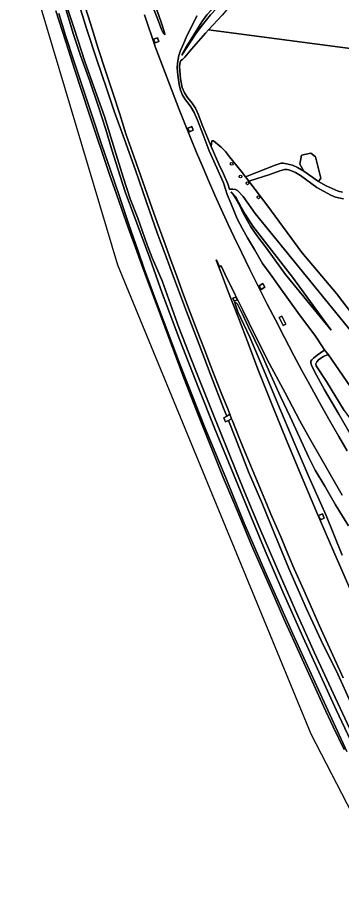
# Model space of a CAD drawing. Extents: x 156141 to 158132, y 385651 to 388333.
# Drawn here: x 156374.4 to 156490.1, y 385675.4 to 385983.8 of the extents above; entities that cross this region are included whole.
import ezdxf

# ---------------------------------------------------------------- set-up
doc = ezdxf.new("R2010")
doc.units = 0
for name, color, linetype in [('IMGEO_Berm_groen', 7, 'Continuous'), ('IMGEO_Boom', 7, 'Continuous'), ('IMGEO_Grasland_overig', 7, 'Continuous'), ('IMGEO_Groenvoorziening', 7, 'Continuous'), ('IMGEO_Loofbos', 7, 'Continuous'), ('IMGEO_Rijbaan_autosnelweg', 7, 'Continuous'), ('IMGEO_Terreindeel_gesloten', 7, 'Continuous'), ('IMGEO_Terreindeel_open', 7, 'Continuous')]:
    doc.layers.add(name, color=color, linetype=linetype)

msp = doc.modelspace()

# ---------------------------------------------------------------- linework, layer by layer
at = {"layer": 'IMGEO_Berm_groen'}
for points in [[(156494.66, 385726.68), (156487.75, 385741.35), (156480.37, 385757.26), (156474.14, 385771.29), (156467.75, 385785.67), (156460.9, 385801.61), (156455.44, 385814.66), (156449.68, 385828.76), (156443.83, 385843.57), (156437.84, 385858.39), (156432.02, 385873.19), (156426.04, 385889.88), (156422.47, 385898.06), (156420.75, 385902.74), (156417.36, 385912.26), (156414.69, 385919.14), (156412.14, 385926.81), (156409.16, 385936.4), (156405.51, 385948.4), (156401.72, 385959.03), (156398.51, 385968.01), (156394.74, 385979.76), (156390.87, 385991.32)], [(156390.87, 385991.32), (156394.74, 385979.76), (156398.51, 385968.01), (156401.72, 385959.03), (156405.51, 385948.4), (156409.16, 385936.4), (156412.14, 385926.81), (156414.69, 385919.14), (156417.36, 385912.26), (156420.75, 385902.74), (156422.47, 385898.06), (156426.04, 385889.88), (156432.02, 385873.19), (156437.84, 385858.39), (156443.83, 385843.57), (156449.68, 385828.76), (156455.44, 385814.66), (156460.9, 385801.61), (156467.75, 385785.67), (156474.14, 385771.29), (156480.37, 385757.26), (156487.75, 385741.35), (156494.66, 385726.68)], [(156395.96, 385989.72), (156399.22, 385979.39), (156402.71, 385968.98), (156406.36, 385958.2), (156409.01, 385950.39), (156412.61, 385940.26), (156416.52, 385929.27), (156420.48, 385917.93), (156424.31, 385907), (156427.47, 385898.41), (156430.11, 385891.34), (156434.81, 385878.96), (156439.33, 385867.15), (156443.61, 385855.88), (156447.95, 385844.54), (156449.09, 385841.68), (156450.21, 385842.35), (156449.47, 385844.21), (156447.41, 385849.35), (156445.86, 385853.26), (156443.33, 385859.75), (156440.9, 385866.01), (156438.82, 385871.44), (156436.08, 385878.62), (156433.74, 385884.86), (156431.39, 385891.12), (156429.08, 385897.54), (156426.74, 385903.85), (156424.27, 385910.7), (156422.35, 385916.05), (156419.13, 385925.16), (156416.1, 385933.94), (156413.16, 385942.25), (156410.93, 385949.23), (156408.58, 385956.57), (156405.91, 385964.7), (156403.3, 385972.68), (156400.49, 385981.6), (156397.72, 385990.57)], [(156422.73, 385990.62), (156425.75, 385982.08), (156426.92, 385978.42), (156427, 385977.59), (156426.51, 385977.98), (156425.88, 385979.42), (156425.16, 385981.42), (156423.28, 385986.37)], [(156493.95, 385738.13), (156488.09, 385751.04), (156483.55, 385760.13), (156477.6, 385773.02), (156471.3, 385787.37), (156466.2, 385799.45), (156461.9, 385810.31), (156456.86, 385821.84), (156452.18, 385833.75), (156449.69, 385840.15), (156448.71, 385839.65), (156448.05, 385841.06), (156449.09, 385841.68), (156447.95, 385844.54), (156443.61, 385855.88), (156439.33, 385867.15), (156434.81, 385878.96), (156430.11, 385891.34), (156427.47, 385898.41), (156424.31, 385907), (156420.48, 385917.93), (156416.52, 385929.27), (156412.61, 385940.26), (156409.01, 385950.39), (156406.36, 385958.2), (156402.71, 385968.98), (156399.22, 385979.39), (156395.96, 385989.72)], [(156388.18, 385986.03), (156390.5, 385978.77), (156392.62, 385972.06), (156394.81, 385965.36), (156397.38, 385957.39), (156400.03, 385949.4), (156402.39, 385942.24), (156405.08, 385934.5), (156407.35, 385927.82), (156409.79, 385920.77), (156411.55, 385915.67), (156414.07, 385908.57), (156416.51, 385901.71), (156418.83, 385895.43), (156420.87, 385889.96), (156425.5, 385877.68), (156433.9, 385854.94), (156439.15, 385841.55), (156444.66, 385827.85), (156447.88, 385819.81), (156451.6, 385810.82), (156454.59, 385803.77), (156457.98, 385795.69), (156461.52, 385787.56), (156465.14, 385779.29), (156469.51, 385769.39), (156473.1, 385761.36), (156477.14, 385752.44), (156480.19, 385745.85), (156483.66, 385738.31), (156487.1, 385730.92), (156490.98, 385722.85)], [(156491.99, 385722.16), (156481.82, 385744.08), (156472.68, 385764.11), (156462.95, 385785.97), (156455.31, 385803.54), (156448.97, 385819.11), (156441.04, 385838.17), (156432.26, 385860.52), (156423.65, 385883.25), (156419.7, 385894.16), (156417.37, 385900.79), (156414.01, 385910.33), (156410.69, 385920.34), (156407.55, 385929.65), (156404.58, 385938.19), (156401.04, 385949.01), (156397.79, 385958.67), (156394.57, 385968.33), (156391.6, 385977.33), (156389.18, 385985.09)], [(156389.18, 385985.09), (156391.6, 385977.33), (156394.57, 385968.33), (156397.79, 385958.67), (156401.04, 385949.01), (156404.58, 385938.19), (156407.55, 385929.65), (156410.69, 385920.34), (156414.01, 385910.33), (156417.37, 385900.79), (156419.7, 385894.16), (156423.65, 385883.25), (156432.26, 385860.52), (156441.04, 385838.17), (156448.97, 385819.11), (156455.31, 385803.54), (156462.95, 385785.97), (156472.68, 385764.11), (156481.82, 385744.08), (156491.99, 385722.16)], [(156391.79, 385986.38), (156394.46, 385977.7), (156396.98, 385970.18), (156400.24, 385961.07), (156403.35, 385951.92), (156405.98, 385943.82), (156408.12, 385936.5), (156410.25, 385929.74), (156412.83, 385921.55), (156415.45, 385914.63), (156418.56, 385906.23), (156421.67, 385897.91), (156426.09, 385885.53), (156432.39, 385868.74), (156438.98, 385851.76), (156444.87, 385837.19), (156451.46, 385820.96), (156457.34, 385806.85), (156462.83, 385793.6), (156469.12, 385779.05), (156475.81, 385764.03), (156481.97, 385750.59), (156488.12, 385737.05), (156494.3, 385723.95)], [(156494.3, 385723.95), (156488.12, 385737.05), (156481.97, 385750.59), (156475.81, 385764.03), (156469.12, 385779.05), (156462.83, 385793.6), (156457.34, 385806.85), (156451.46, 385820.96), (156444.87, 385837.19), (156438.98, 385851.76), (156432.39, 385868.74), (156426.09, 385885.53), (156421.67, 385897.91), (156418.56, 385906.23), (156415.45, 385914.63), (156412.83, 385921.55), (156410.25, 385929.74), (156408.12, 385936.5), (156405.98, 385943.82), (156403.35, 385951.92), (156400.24, 385961.07), (156396.98, 385970.18), (156394.46, 385977.7), (156391.79, 385986.38)], [(156419.78, 385984.61), (156423.75, 385973.06), (156432.16, 385950.94), (156433.8, 385946.76), (156436.33, 385940.57), (156438.38, 385935.66), (156440.69, 385930.12), (156442.62, 385925.64), (156444.88, 385920.42), (156447.12, 385915.46), (156449.57, 385909.97), (156451.72, 385905.41), (156454.35, 385900.05), (156457.23, 385894.18), (156460.46, 385887.76), (156463.57, 385881.55), (156466.45, 385875.94), (156469.66, 385869.73), (156473.05, 385863.21), (156475.89, 385857.91), (156478.72, 385852.8), (156482.21, 385846.48), (156485.53, 385840.58), (156489.05, 385834.4), (156492, 385829.31)], [(156494.41, 385833.05), (156489.09, 385842.33), (156484.03, 385851.01), (156481.16, 385856.29), (156479.46, 385859.45), (156479.12, 385860.6), (156479.12, 385861.24), (156479.43, 385861.77), (156480.07, 385862.37), (156481.31, 385863.42), (156483.72, 385864.99), (156483.82, 385865.4), (156483.29, 385866.39), (156480.72, 385870.11), (156474.49, 385878.6), (156467.83, 385887.84), (156464.59, 385892.34), (156461.89, 385896.1), (156459.02, 385901.03), (156456.53, 385905.24), (156454.67, 385908.4), (156452.84, 385911.95), (156451.87, 385914.4), (156450.53, 385917.54), (156449.23, 385920.61), (156448.71, 385922.49), (156447.94, 385924.85), (156445.54, 385930.11), (156442.81, 385936.18), (156440.68, 385941.86), (156438.71, 385947.07), (156437.46, 385949.8), (156436.3, 385951.86), (156435.31, 385953.24), (156434.37, 385954.34), (156433.37, 385956.01), (156432.65, 385957.85), (156432.15, 385959.89), (156431.68, 385963.17), (156431.43, 385965.74), (156431.51, 385967.46), (156432.04, 385970.21), (156432.6, 385971.9), (156433.64, 385974.32), (156434.64, 385976.63), (156438.45, 385984.26)], [(156490.25, 385813.55), (156486.13, 385820.69), (156482.79, 385826.51), (156478.65, 385833.86), (156475.2, 385840.04), (156469.92, 385849.96), (156464.37, 385860.35), (156459.27, 385870.36), (156454.79, 385879.36), (156451.99, 385885.11), (156448.56, 385892.1), (156447.1, 385895.22), (156446.53, 385894.88), (156445.47, 385897.39), (156445.33, 385897.29), (156447.18, 385892.4), (156449.71, 385885.71), (156453.25, 385876.64), (156456.69, 385867.6), (156460.24, 385858.35), (156465.22, 385845.92), (156470.3, 385833.3), (156475.38, 385821.08), (156481.13, 385807.54), (156487.29, 385793.29), (156493.06, 385780.23)], [(156490.3, 385792.07), (156484.52, 385806.28), (156478.56, 385819.82), (156473.14, 385832.29), (156467.36, 385846.06), (156462.3, 385857.99), (156457.31, 385869.79), (156453.1, 385878.87), (156452.08, 385881.62), (156452.03, 385882.25), (156452.52, 385882.01), (156452.98, 385881.53), (156454.77, 385877.95), (156456.87, 385873.39), (156459.1, 385868.7), (156461.87, 385863.02), (156464.89, 385856.22), (156468.32, 385848.66), (156471.77, 385841.43), (156475.08, 385834.16), (156478.24, 385827.17), (156480.68, 385822.44), (156484.04, 385816.65), (156487.93, 385810.03), (156492.48, 385802.59)], [(156490.67, 385748.39), (156487.58, 385755.14), (156485.17, 385760.42), (156482.24, 385766.9), (156479.69, 385772.6), (156476.57, 385779.67), (156473.21, 385787.3), (156471.16, 385792), (156468.7, 385797.79), (156466.68, 385802.4), (156464.88, 385806.75), (156463.28, 385810.49), (156461.49, 385814.81), (156459.36, 385819.91), (156457.01, 385825.58), (156455.7, 385828.75), (156453.58, 385833.93), (156451.14, 385839.98), (156450.84, 385840.74), (156449.69, 385840.15), (156452.18, 385833.75), (156456.86, 385821.84), (156461.9, 385810.31), (156466.2, 385799.45), (156471.3, 385787.37), (156477.6, 385773.02), (156483.55, 385760.13), (156488.09, 385751.04), (156493.95, 385738.13)]]:
    msp.add_lwpolyline(points, dxfattribs=at)
for points in [[(156423.02, 385975.98), (156424.42, 385976.5), (156424.92, 385975.15), (156423.52, 385974.63)], [(156437.18, 385943.52), (156435.79, 385942.94), (156435.21, 385944.33), (156436.6, 385944.91)], [(156461.41, 385886.83), (156460.67, 385888.13), (156461.98, 385888.88), (156462.73, 385887.58)], [(156451.23, 385883.68), (156452.32, 385884.08), (156452.78, 385883.16), (156451.73, 385882.67)], [(156470.18, 385874.43), (156469.23, 385873.94), (156467.77, 385876.77), (156468.72, 385877.26)], [(156483.9, 385805.24), (156482.5, 385804.68), (156481.86, 385806.26), (156483.27, 385806.82)]]:
    msp.add_lwpolyline(points, close=True, dxfattribs=at)
at = {"layer": 'IMGEO_Boom'}
for centre in [(156450.86, 385931.54), (156454.01, 385927.02), (156456.52, 385924.63), (156460.4, 385919.64)]:
    msp.add_circle(centre, 0.489, dxfattribs=at)
at = {"layer": 'IMGEO_Grasland_overig'}
msp.add_lwpolyline([(156427, 385977.59), (156426.92, 385978.42), (156425.75, 385982.08), (156422.73, 385990.62), (156420.71, 385996.94), (156418.47, 386004.13), (156415.56, 386013.73), (156412.81, 386022.81), (156411.42, 386023.36), (156414.59, 386013.17), (156416.47, 386006.61), (156418.98, 385999.17), (156421.01, 385993.08), (156423.28, 385986.37), (156425.16, 385981.42), (156425.88, 385979.42), (156426.51, 385977.98)], close=True, dxfattribs=at)
for points in [[(156453.02, 385994.66), (156453.38, 385993.66), (156453.35, 385992.86), (156453.1, 385991.79), (156451.84, 385989.81), (156447.5, 385984.59), (156442.62, 385979.29), (156513.92, 385969.9), (156507.15, 385919.95), (156510.46, 385919.45), (156518.36, 385970.32), (156525.86, 385969.15), (156526.39, 385972.7)], [(156490.45, 385921.47), (156488.89, 385921.86), (156484.52, 385923.77), (156481.82, 385925.3), (156476.61, 385928.99), (156474.36, 385930.23), (156472.58, 385931.1), (156470.4, 385931.61), (156469.21, 385931.81), (156468.52, 385931.82), (156466.38, 385931.11), (156455.79, 385926.92), (156456.98, 385925.36), (156464.43, 385927.74), (156468.04, 385929.04), (156469.73, 385929.52), (156470.71, 385929.57), (156471.63, 385929.35), (156473.63, 385928.48), (156475.41, 385927.43), (156481.2, 385923.11), (156486.25, 385920.41), (156487.85, 385919.71), (156490.79, 385919.08)], [(156490.79, 385919.08), (156487.85, 385919.71), (156486.25, 385920.41), (156481.2, 385923.11), (156475.41, 385927.43), (156473.63, 385928.48), (156471.63, 385929.35), (156470.71, 385929.57), (156469.73, 385929.52), (156468.04, 385929.04), (156464.43, 385927.74), (156456.98, 385925.36), (156463.78, 385916.48), (156475.94, 385899.91), (156488.24, 385885.41), (156497.01, 385873.8)], [(156492.48, 385802.59), (156487.93, 385810.03), (156484.04, 385816.65), (156480.68, 385822.44), (156478.24, 385827.17), (156475.08, 385834.16), (156471.77, 385841.43), (156468.32, 385848.66), (156464.89, 385856.22), (156461.87, 385863.02), (156459.1, 385868.7), (156456.87, 385873.39), (156454.77, 385877.95), (156452.98, 385881.53), (156452.52, 385882.01), (156452.03, 385882.25), (156452.08, 385881.62), (156453.1, 385878.87), (156457.31, 385869.79), (156462.3, 385857.99), (156467.36, 385846.06), (156473.14, 385832.29), (156478.56, 385819.82), (156484.52, 385806.28), (156490.3, 385792.07)], [(156491.01, 385843.7), (156484.66, 385853.99), (156480.98, 385859.6), (156480.85, 385860.27), (156481.18, 385861.05), (156481.98, 385861.83), (156483.63, 385862.92), (156484.97, 385863.56), (156485.36, 385863.5), (156483.82, 385865.4), (156483.72, 385864.99), (156481.31, 385863.42), (156480.07, 385862.37), (156479.43, 385861.77), (156479.12, 385861.24), (156479.12, 385860.6), (156479.46, 385859.45), (156481.16, 385856.29), (156484.03, 385851.01), (156489.09, 385842.33), (156494.41, 385833.05)]]:
    msp.add_lwpolyline(points, dxfattribs=at)
at = {"layer": 'IMGEO_Groenvoorziening'}
for points in [[(156437.91, 385977.74), (156439.93, 385980.46), (156443.37, 385984.71), (156447.73, 385989.35), (156450.75, 385991.82), (156451.17, 385992.34), (156451.08, 385992.99), (156450.63, 385993.27), (156450.04, 385993.09), (156446.77, 385989.72), (156442.04, 385984.65), (156440.25, 385982.13), (156436.44, 385975.99), (156434.48, 385973.01), (156433.42, 385971.18), (156433.14, 385970.34)], [(156447.73, 385989.35), (156443.37, 385984.71), (156439.93, 385980.46), (156437.91, 385977.74), (156433.14, 385970.34), (156433.42, 385971.18), (156434.48, 385973.01), (156436.44, 385975.99), (156440.25, 385982.13), (156442.04, 385984.65), (156446.77, 385989.72), (156450.04, 385993.09), (156450.63, 385993.27), (156451.08, 385992.99), (156451.17, 385992.34), (156450.75, 385991.82)], [(156481.82, 385925.3), (156482.62, 385926.4), (156480.76, 385934.05), (156479.11, 385935.39), (156475.8, 385934.67), (156475.18, 385931.46), (156476.61, 385928.99)], [(156472.54, 385891.21), (156458.47, 385909.39), (156455.67, 385913.59), (156454.31, 385916.17), (156452.19, 385919.89), (156450.84, 385921.47), (156450.72, 385921.46), (156450.64, 385921.36), (156451.64, 385920.23), (156452.24, 385919.36), (156454.02, 385916.15), (156454.89, 385914.26), (156456.58, 385911.03), (156457.68, 385909.13), (156459.8, 385906.02), (156463.23, 385901.48), (156470.06, 385892.14), (156486.31, 385872.32)], [(156472.54, 385891.21), (156486.31, 385872.32), (156470.06, 385892.14), (156463.23, 385901.48), (156459.8, 385906.02), (156457.68, 385909.13), (156456.58, 385911.03), (156454.89, 385914.26), (156454.02, 385916.15), (156452.24, 385919.36), (156451.64, 385920.23), (156450.64, 385921.36), (156450.72, 385921.46), (156450.84, 385921.47), (156452.19, 385919.89), (156454.31, 385916.17), (156455.67, 385913.59), (156458.47, 385909.39)], [(156485.36, 385863.5), (156484.97, 385863.56), (156483.63, 385862.92), (156481.98, 385861.83), (156481.18, 385861.05), (156480.85, 385860.27), (156480.98, 385859.6), (156484.66, 385853.99), (156491.01, 385843.7), (156492.92, 385841.01), (156493.39, 385841.67), (156493.21, 385842.72), (156493.56, 385843.39), (156494.22, 385844.02), (156494.93, 385844.23), (156496.07, 385843.75), (156498.35, 385841.61), (156503.77, 385835.57), (156508.5, 385830.03)]]:
    msp.add_lwpolyline(points, close=True, dxfattribs=at)
for points in [[(156438.45, 385984.26), (156434.64, 385976.63), (156433.64, 385974.32), (156432.6, 385971.9), (156432.04, 385970.21), (156431.51, 385967.46), (156431.43, 385965.74), (156431.68, 385963.17), (156432.15, 385959.89), (156432.65, 385957.85), (156433.37, 385956.01), (156434.37, 385954.34), (156435.31, 385953.24), (156436.3, 385951.86), (156437.46, 385949.8), (156438.71, 385947.07), (156440.68, 385941.86), (156442.81, 385936.18), (156445.54, 385930.11), (156447.94, 385924.85), (156448.71, 385922.49), (156449.23, 385920.61), (156450.53, 385917.54), (156451.87, 385914.4), (156452.84, 385911.95), (156454.67, 385908.4), (156456.53, 385905.24), (156459.02, 385901.03), (156461.89, 385896.1), (156464.59, 385892.34), (156467.83, 385887.84), (156474.49, 385878.6), (156480.72, 385870.11), (156483.29, 385866.39), (156483.82, 385865.4), (156485.36, 385863.5), (156508.5, 385830.03)], [(156500, 385863.89), (156459.29, 385913.91), (156455, 385919.97), (156452.97, 385922.01), (156452.24, 385922.4), (156451.33, 385922.57), (156450.13, 385922.53), (156449.48, 385924.4), (156447.91, 385928.03), (156446.26, 385931.44), (156443.56, 385937.77), (156440.54, 385944.9), (156438.88, 385949.3), (156438, 385951.41), (156436.78, 385953.15), (156435.14, 385955.17), (156434.1, 385956.83), (156433.2, 385958.8), (156432.6, 385961.8), (156432.31, 385966.22), (156432.47, 385967.83), (156432.75, 385968.43), (156433.35, 385968.78), (156434.16, 385969.57), (156436.56, 385972.45), (156441.5, 385978.08), (156442.62, 385979.29), (156447.5, 385984.59)], [(156497.01, 385873.8), (156488.24, 385885.41), (156475.94, 385899.91), (156463.78, 385916.48), (156456.98, 385925.36), (156455.79, 385926.92), (156454.24, 385928.95), (156450.1, 385934.02), (156448.7, 385935.92), (156447.15, 385937.46), (156444.41, 385939.78), (156443.83, 385939.73), (156443.56, 385937.77), (156446.26, 385931.44), (156447.91, 385928.03), (156449.48, 385924.4), (156450.13, 385922.53), (156451.33, 385922.57), (156452.24, 385922.4), (156452.97, 385922.01), (156455, 385919.97), (156459.29, 385913.91), (156500, 385863.89)]]:
    msp.add_lwpolyline(points, dxfattribs=at)
at = {"layer": 'IMGEO_Loofbos'}
msp.add_lwpolyline([(156513.92, 385969.9), (156442.62, 385979.29), (156441.5, 385978.08), (156436.56, 385972.45), (156434.16, 385969.57), (156433.35, 385968.78), (156432.75, 385968.43), (156432.47, 385967.83), (156432.31, 385966.22), (156432.6, 385961.8), (156433.2, 385958.8), (156434.1, 385956.83), (156435.14, 385955.17), (156436.78, 385953.15), (156438, 385951.41), (156438.88, 385949.3), (156440.54, 385944.9), (156443.56, 385937.77), (156443.83, 385939.73), (156444.41, 385939.78), (156447.15, 385937.46), (156448.7, 385935.92), (156450.1, 385934.02), (156454.24, 385928.95), (156455.79, 385926.92), (156466.38, 385931.11), (156468.52, 385931.82), (156469.21, 385931.81), (156470.4, 385931.61), (156472.58, 385931.1), (156474.36, 385930.23), (156476.61, 385928.99), (156475.18, 385931.46), (156475.8, 385934.67), (156479.11, 385935.39), (156480.76, 385934.05), (156482.62, 385926.4), (156481.82, 385925.3), (156484.52, 385923.77), (156488.89, 385921.86), (156490.45, 385921.47)], dxfattribs=at)
at = {"layer": 'IMGEO_Rijbaan_autosnelweg'}
for points in [[(156374.41, 386015.53), (156410.12, 385895.62), (156479.14, 385728.43), (156506.58, 385675.39)], [(156397.72, 385990.57), (156400.49, 385981.6), (156403.3, 385972.68), (156405.91, 385964.7), (156408.58, 385956.57), (156410.93, 385949.23), (156413.16, 385942.25), (156416.1, 385933.94), (156419.13, 385925.16), (156422.35, 385916.05), (156424.27, 385910.7), (156426.74, 385903.85), (156429.08, 385897.54), (156431.39, 385891.12), (156433.74, 385884.86), (156436.08, 385878.62), (156438.82, 385871.44), (156440.9, 385866.01), (156443.33, 385859.75), (156445.86, 385853.26), (156447.41, 385849.35), (156449.47, 385844.21), (156450.21, 385842.35), (156450.84, 385840.74), (156451.14, 385839.98), (156453.58, 385833.93), (156455.7, 385828.75), (156457.01, 385825.58), (156459.36, 385819.91), (156461.49, 385814.81), (156463.28, 385810.49), (156464.88, 385806.75), (156466.68, 385802.4), (156468.7, 385797.79), (156471.16, 385792), (156473.21, 385787.3), (156476.57, 385779.67), (156479.69, 385772.6), (156482.24, 385766.9), (156485.17, 385760.42), (156487.58, 385755.14), (156490.67, 385748.39)], [(156490.98, 385722.85), (156487.1, 385730.92), (156483.66, 385738.31), (156480.19, 385745.85), (156477.14, 385752.44), (156473.1, 385761.36), (156469.51, 385769.39), (156465.14, 385779.29), (156461.52, 385787.56), (156457.98, 385795.69), (156454.59, 385803.77), (156451.6, 385810.82), (156447.88, 385819.81), (156444.66, 385827.85), (156439.15, 385841.55), (156433.9, 385854.94), (156425.5, 385877.68), (156420.87, 385889.96), (156418.83, 385895.43), (156416.51, 385901.71), (156414.07, 385908.57), (156411.55, 385915.67), (156409.79, 385920.77), (156407.35, 385927.82), (156405.08, 385934.5), (156402.39, 385942.24), (156400.03, 385949.4), (156397.38, 385957.39), (156394.81, 385965.36), (156392.62, 385972.06), (156390.5, 385978.77), (156388.18, 385986.03)], [(156492, 385829.31), (156489.05, 385834.4), (156485.53, 385840.58), (156482.21, 385846.48), (156478.72, 385852.8), (156475.89, 385857.91), (156473.05, 385863.21), (156469.66, 385869.73), (156466.45, 385875.94), (156463.57, 385881.55), (156460.46, 385887.76), (156457.23, 385894.18), (156454.35, 385900.05), (156451.72, 385905.41), (156449.57, 385909.97), (156447.12, 385915.46), (156444.88, 385920.42), (156442.62, 385925.64), (156440.69, 385930.12), (156438.38, 385935.66), (156436.33, 385940.57), (156433.8, 385946.76), (156432.16, 385950.94), (156423.75, 385973.06), (156419.78, 385984.61)], [(156493.06, 385780.23), (156487.29, 385793.29), (156481.13, 385807.54), (156475.38, 385821.08), (156470.3, 385833.3), (156465.22, 385845.92), (156460.24, 385858.35), (156456.69, 385867.6), (156453.25, 385876.64), (156449.71, 385885.71), (156447.18, 385892.4), (156445.33, 385897.29), (156445.47, 385897.39), (156446.53, 385894.88), (156447.1, 385895.22), (156448.56, 385892.1), (156451.99, 385885.11), (156454.79, 385879.36), (156459.27, 385870.36), (156464.37, 385860.35), (156469.92, 385849.96), (156475.2, 385840.04), (156478.65, 385833.86), (156482.79, 385826.51), (156486.13, 385820.69), (156490.25, 385813.55)]]:
    msp.add_lwpolyline(points, dxfattribs=at)
at = {"layer": 'IMGEO_Terreindeel_gesloten'}
for points in [[(156423.02, 385975.98), (156423.52, 385974.63), (156424.92, 385975.15), (156424.42, 385976.5)], [(156437.18, 385943.52), (156436.6, 385944.91), (156435.21, 385944.33), (156435.79, 385942.94)], [(156461.41, 385886.83), (156462.73, 385887.58), (156461.98, 385888.88), (156460.67, 385888.13)], [(156451.23, 385883.68), (156451.73, 385882.67), (156452.78, 385883.16), (156452.32, 385884.08)], [(156470.18, 385874.43), (156468.72, 385877.26), (156467.77, 385876.77), (156469.23, 385873.94)], [(156483.9, 385805.24), (156483.27, 385806.82), (156481.86, 385806.26), (156482.5, 385804.68)]]:
    msp.add_lwpolyline(points, close=True, dxfattribs=at)
at = {"layer": 'IMGEO_Terreindeel_open'}
msp.add_lwpolyline([(156449.09, 385841.68), (156448.05, 385841.06), (156448.71, 385839.65), (156449.69, 385840.15), (156450.84, 385840.74), (156450.21, 385842.35)], close=True, dxfattribs=at)

doc.saveas('drawing.dxf')
